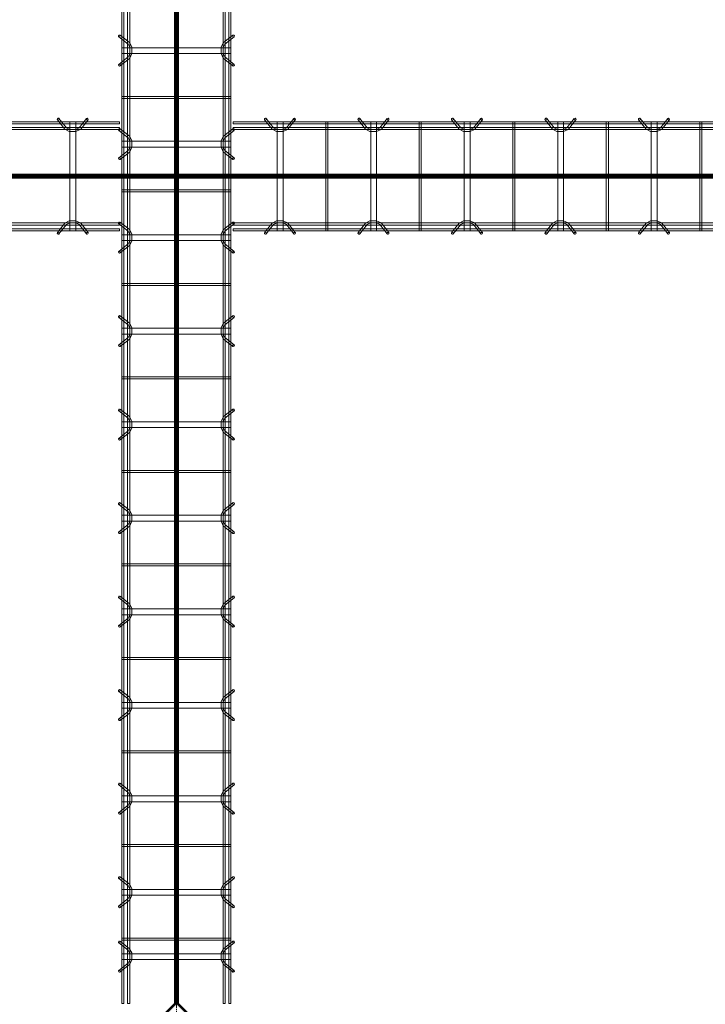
# Model space of a CAD drawing. Header units: inches. Extents: x -4136 to 1945, y -6639 to 12387.
# Tile 484 of 656: x -2520 to -2432, y 11303 to 11429. Entities that reach past the tile are written whole.
import ezdxf

# ---------------------------------------------------------------- set-up
doc = ezdxf.new("R2010")
doc.units = ezdxf.units.IN
doc.header["$MEASUREMENT"] = 0
doc.linetypes.add('Línea de rejilla', pattern=[0.875, 0.5, -0.125, 0.125, -0.125])
for name, color, linetype, lineweight in [('A-FLOR', 7, 'Continuous', 9), ('A-GENM', 7, 'Continuous', 9), ('S-BEAM', 7, 'Continuous', 9), ('S-GRID', 7, 'Continuous', 9)]:
    doc.layers.add(name, color=color, linetype=linetype, lineweight=lineweight)

# ---------------------------------------------------------------- blocks, each defined once
blk = doc.blocks.new('Dowel bar assembly - Dowel bar assembly-674000-SLAB ON GROUND JOINTS')
at = {"layer": 'S-BEAM', "color": 253, "true_color": 0xaaaaaa}
for p, q in [((148.18, 1.98), (0, 1.98)), ((0, 1.72), (148.18, 1.72)), ((140.21, 2.23), (141.16, 1.03)), ((141.36, 1.19), (140.41, 2.39)), ((141.81, 1.99), (141.81, -12.01)), ((142.56, 1.99), (141.81, 1.99)), ((141.81, 1.99), (142.56, 1.99)), ((142.56, -12.01), (142.56, 1.99)), ((143.94, 2.39), (142.99, 1.19)), ((143.2, 1.03), (144.15, 2.23)), ((148.18, 1.98), (148.18, 1.72)), ((148.18, 1.72), (148.18, 1.98)), ((148.18, 1.25), (0, 1.25)), ((0, 0.99), (148.18, 0.99)), ((148.18, 0.99), (148.18, 1.25)), ((148.18, 1.25), (148.18, 0.99)), ((148.18, -11.01), (0, -11.01)), ((0, -11.27), (148.18, -11.27)), ((141.16, -11.05), (140.21, -12.25)), ((140.41, -12.41), (141.36, -11.21)), ((142.99, -11.21), (143.94, -12.41)), ((144.15, -12.25), (143.2, -11.05)), ((148.18, -11.27), (148.18, -11.01)), ((148.18, -11.01), (148.18, -11.27)), ((148.18, -11.74), (0, -11.74)), ((0, -12), (148.18, -12)), ((142.56, -12.01), (141.81, -12.01)), ((141.81, -12.01), (142.56, -12.01)), ((148.18, -12), (148.18, -11.74)), ((148.18, -11.74), (148.18, -12))]:
    blk.add_line(p, q, dxfattribs=at)
at = {"layer": 'S-BEAM', "color": 253, "true_color": 0xaaaaaa, "flags": 128}
for points in [[(141.16, 1.03), (141.71, 0.73), (142.57, 0.72), (143.15, 0.99), (143.2, 1.03)], [(141.36, 1.19), (141.81, 0.97), (142.56, 0.98), (142.99, 1.19)], [(141.16, -11.05), (141.71, -10.75), (142.57, -10.74), (143.15, -11.01), (143.2, -11.05)], [(141.36, -11.21), (141.81, -10.99), (142.56, -11), (142.99, -11.21)]]:
    blk.add_lwpolyline(points, dxfattribs=at)
at = {"layer": 'S-BEAM', "color": 253, "true_color": 0xaaaaaa}
for centre, major_axis, start_param, end_param in [((140.31, 2.31), (0.101, 0.08), 5.709265, 8.850858), ((140.31, 2.31), (0.101, 0.08), 2.567673, 5.709265), ((144.04, 2.31), (-0.101, 0.08), 3.715513, 6.857105), ((144.04, 2.31), (-0.101, 0.08), 0.57392, 3.715513), ((140.31, -12.33), (-0.101, 0.08), 3.715513, 6.857105), ((140.31, -12.33), (-0.101, 0.08), 0.57392, 3.715513), ((144.04, -12.33), (0.101, 0.08), 5.709265, 8.850858), ((144.04, -12.33), (0.101, 0.08), 2.567673, 5.709265)]:
    blk.add_ellipse(centre, major_axis=major_axis, ratio=0.816528, start_param=start_param, end_param=end_param, dxfattribs=at)
blk = doc.blocks.new('Dowel bar assembly - Dowel bar assembly-674565-SLAB ON GROUND JOINTS')
at = {"layer": 'S-BEAM', "color": 253, "true_color": 0xaaaaaa}
for p, q in [((148.47, 1.98), (0, 1.98)), ((0, 1.98), (0, 1.72)), ((0, 1.72), (0, 1.98)), ((0, 1.72), (148.47, 1.72)), ((4.02, 2.23), (4.97, 1.03)), ((5.18, 1.19), (4.23, 2.39)), ((5.63, 1.99), (5.63, -12.01)), ((6.38, 1.99), (5.63, 1.99)), ((5.63, 1.99), (6.38, 1.99)), ((6.38, -12.01), (6.38, 1.99)), ((7.76, 2.39), (6.81, 1.19)), ((7.01, 1.03), (7.96, 2.23)), ((11.87, 1.99), (11.87, -12.01)), ((12.13, 1.99), (11.87, 1.99)), ((11.87, 1.99), (12.13, 1.99)), ((12.13, -12.01), (12.13, 1.99)), ((16.02, 2.23), (16.97, 1.03)), ((17.18, 1.19), (16.23, 2.39)), ((17.63, 1.99), (17.63, -12.01)), ((18.38, 1.99), (17.63, 1.99)), ((17.63, 1.99), (18.38, 1.99)), ((18.38, -12.01), (18.38, 1.99)), ((19.76, 2.39), (18.81, 1.19)), ((19.01, 1.03), (19.96, 2.23)), ((23.87, 1.99), (23.87, -12.01)), ((24.13, 1.99), (23.87, 1.99)), ((23.87, 1.99), (24.13, 1.99)), ((24.13, -12.01), (24.13, 1.99)), ((28.02, 2.23), (28.97, 1.03)), ((29.18, 1.19), (28.23, 2.39)), ((29.63, 1.99), (29.63, -12.01)), ((30.38, 1.99), (29.63, 1.99)), ((29.63, 1.99), (30.38, 1.99)), ((30.38, -12.01), (30.38, 1.99)), ((31.76, 2.39), (30.81, 1.19)), ((31.01, 1.03), (31.96, 2.23)), ((35.87, 1.99), (35.87, -12.01)), ((36.13, 1.99), (35.87, 1.99)), ((35.87, 1.99), (36.13, 1.99)), ((36.13, -12.01), (36.13, 1.99)), ((40.02, 2.23), (40.97, 1.03)), ((41.18, 1.19), (40.23, 2.39)), ((41.63, 1.99), (41.63, -12.01)), ((42.38, 1.99), (41.63, 1.99)), ((41.63, 1.99), (42.38, 1.99)), ((42.38, -12.01), (42.38, 1.99)), ((43.76, 2.39), (42.81, 1.19)), ((43.01, 1.03), (43.96, 2.23)), ((47.87, 1.99), (47.87, -12.01)), ((48.13, 1.99), (47.87, 1.99)), ((47.87, 1.99), (48.13, 1.99)), ((48.13, -12.01), (48.13, 1.99)), ((52.02, 2.23), (52.97, 1.03)), ((53.18, 1.19), (52.23, 2.39)), ((53.63, 1.99), (53.63, -12.01)), ((54.38, 1.99), (53.63, 1.99)), ((53.63, 1.99), (54.38, 1.99)), ((54.38, -12.01), (54.38, 1.99)), ((55.76, 2.39), (54.81, 1.19)), ((55.01, 1.03), (55.96, 2.23)), ((59.87, 1.99), (59.87, -12.01)), ((60.13, 1.99), (59.87, 1.99)), ((59.87, 1.99), (60.13, 1.99)), ((60.13, -12.01), (60.13, 1.99)), ((148.47, 1.25), (0, 1.25)), ((0, 0.99), (0, 1.25)), ((0, 1.25), (0, 0.99)), ((0, 0.99), (148.47, 0.99)), ((148.47, -11.01), (0, -11.01)), ((0, -11.27), (0, -11.01)), ((0, -11.01), (0, -11.27)), ((0, -11.27), (148.47, -11.27)), ((4.97, -11.05), (4.02, -12.25)), ((4.23, -12.41), (5.18, -11.21)), ((6.81, -11.21), (7.76, -12.41)), ((7.96, -12.25), (7.01, -11.05)), ((16.97, -11.05), (16.02, -12.25)), ((16.23, -12.41), (17.18, -11.21)), ((18.81, -11.21), (19.76, -12.41)), ((19.96, -12.25), (19.01, -11.05)), ((28.97, -11.05), (28.02, -12.25)), ((28.23, -12.41), (29.18, -11.21)), ((30.81, -11.21), (31.76, -12.41)), ((31.96, -12.25), (31.01, -11.05)), ((40.97, -11.05), (40.02, -12.25)), ((40.23, -12.41), (41.18, -11.21)), ((42.81, -11.21), (43.76, -12.41)), ((43.96, -12.25), (43.01, -11.05)), ((52.97, -11.05), (52.02, -12.25)), ((52.23, -12.41), (53.18, -11.21)), ((54.81, -11.21), (55.76, -12.41)), ((55.96, -12.25), (55.01, -11.05)), ((148.47, -11.74), (0, -11.74)), ((0, -12), (0, -11.74)), ((0, -11.74), (0, -12)), ((0, -12), (148.47, -12)), ((6.38, -12.01), (5.63, -12.01)), ((5.63, -12.01), (6.38, -12.01)), ((12.13, -12.01), (11.87, -12.01)), ((11.87, -12.01), (12.13, -12.01)), ((18.38, -12.01), (17.63, -12.01)), ((17.63, -12.01), (18.38, -12.01)), ((24.13, -12.01), (23.87, -12.01)), ((23.87, -12.01), (24.13, -12.01)), ((30.38, -12.01), (29.63, -12.01)), ((29.63, -12.01), (30.38, -12.01)), ((36.13, -12.01), (35.87, -12.01)), ((35.87, -12.01), (36.13, -12.01)), ((42.38, -12.01), (41.63, -12.01)), ((41.63, -12.01), (42.38, -12.01)), ((48.13, -12.01), (47.87, -12.01)), ((47.87, -12.01), (48.13, -12.01)), ((54.38, -12.01), (53.63, -12.01)), ((53.63, -12.01), (54.38, -12.01)), ((60.13, -12.01), (59.87, -12.01)), ((59.87, -12.01), (60.13, -12.01))]:
    blk.add_line(p, q, dxfattribs=at)
at = {"layer": 'S-BEAM', "color": 253, "true_color": 0xaaaaaa, "flags": 128}
for points in [[(4.97, 1.03), (5.53, 0.73), (6.39, 0.72), (6.97, 0.99), (7.01, 1.03)], [(5.18, 1.19), (5.62, 0.97), (6.38, 0.98), (6.81, 1.19)], [(16.97, 1.03), (17.53, 0.73), (18.39, 0.72), (18.97, 0.99), (19.01, 1.03)], [(17.18, 1.19), (17.62, 0.97), (18.38, 0.98), (18.81, 1.19)], [(28.97, 1.03), (29.53, 0.73), (30.39, 0.72), (30.97, 0.99), (31.01, 1.03)], [(29.18, 1.19), (29.62, 0.97), (30.38, 0.98), (30.81, 1.19)], [(40.97, 1.03), (41.53, 0.73), (42.39, 0.72), (42.97, 0.99), (43.01, 1.03)], [(41.18, 1.19), (41.62, 0.97), (42.38, 0.98), (42.81, 1.19)], [(52.97, 1.03), (53.53, 0.73), (54.39, 0.72), (54.97, 0.99), (55.01, 1.03)], [(53.18, 1.19), (53.62, 0.97), (54.38, 0.98), (54.81, 1.19)], [(4.97, -11.05), (5.53, -10.75), (6.39, -10.74), (6.97, -11.01), (7.01, -11.05)], [(5.18, -11.21), (5.62, -10.99), (6.38, -11), (6.81, -11.21)], [(16.97, -11.05), (17.53, -10.75), (18.39, -10.74), (18.97, -11.01), (19.01, -11.05)], [(17.18, -11.21), (17.62, -10.99), (18.38, -11), (18.81, -11.21)], [(28.97, -11.05), (29.53, -10.75), (30.39, -10.74), (30.97, -11.01), (31.01, -11.05)], [(29.18, -11.21), (29.62, -10.99), (30.38, -11), (30.81, -11.21)], [(40.97, -11.05), (41.53, -10.75), (42.39, -10.74), (42.97, -11.01), (43.01, -11.05)], [(41.18, -11.21), (41.62, -10.99), (42.38, -11), (42.81, -11.21)], [(52.97, -11.05), (53.53, -10.75), (54.39, -10.74), (54.97, -11.01), (55.01, -11.05)], [(53.18, -11.21), (53.62, -10.99), (54.38, -11), (54.81, -11.21)]]:
    blk.add_lwpolyline(points, dxfattribs=at)
at = {"layer": 'S-BEAM', "color": 253, "true_color": 0xaaaaaa}
for centre, major_axis, start_param, end_param in [((4.12, 2.31), (0.101, 0.08), 5.709265, 8.850858), ((4.12, 2.31), (0.101, 0.08), 2.567673, 5.709265), ((7.86, 2.31), (-0.101, 0.08), 3.715513, 6.857105), ((7.86, 2.31), (-0.101, 0.08), 0.57392, 3.715513), ((16.12, 2.31), (0.101, 0.08), 5.709265, 8.850858), ((16.12, 2.31), (0.101, 0.08), 2.567673, 5.709265), ((19.86, 2.31), (-0.101, 0.08), 3.715513, 6.857105), ((19.86, 2.31), (-0.101, 0.08), 0.57392, 3.715513), ((28.12, 2.31), (0.101, 0.08), 5.709265, 8.850858), ((28.12, 2.31), (0.101, 0.08), 2.567673, 5.709265), ((31.86, 2.31), (-0.101, 0.08), 3.715513, 6.857105), ((31.86, 2.31), (-0.101, 0.08), 0.57392, 3.715513), ((40.12, 2.31), (0.101, 0.08), 5.709265, 8.850858), ((40.12, 2.31), (0.101, 0.08), 2.567673, 5.709265), ((43.86, 2.31), (-0.101, 0.08), 3.715513, 6.857105), ((43.86, 2.31), (-0.101, 0.08), 0.57392, 3.715513), ((52.12, 2.31), (0.101, 0.08), 5.709265, 8.850858), ((52.12, 2.31), (0.101, 0.08), 2.567673, 5.709265), ((55.86, 2.31), (-0.101, 0.08), 3.715513, 6.857105), ((55.86, 2.31), (-0.101, 0.08), 0.57392, 3.715513), ((4.12, -12.33), (-0.101, 0.08), 3.715513, 6.857105), ((4.12, -12.33), (-0.101, 0.08), 0.57392, 3.715513), ((7.86, -12.33), (0.101, 0.08), 5.709265, 8.850858), ((7.86, -12.33), (0.101, 0.08), 2.567673, 5.709265), ((16.12, -12.33), (-0.101, 0.08), 3.715513, 6.857105), ((16.12, -12.33), (-0.101, 0.08), 0.57392, 3.715513), ((19.86, -12.33), (0.101, 0.08), 5.709265, 8.850858), ((19.86, -12.33), (0.101, 0.08), 2.567673, 5.709265), ((28.12, -12.33), (-0.101, 0.08), 3.715513, 6.857105), ((28.12, -12.33), (-0.101, 0.08), 0.57392, 3.715513), ((31.86, -12.33), (0.101, 0.08), 5.709265, 8.850858), ((31.86, -12.33), (0.101, 0.08), 2.567673, 5.709265), ((40.12, -12.33), (-0.101, 0.08), 3.715513, 6.857105), ((40.12, -12.33), (-0.101, 0.08), 0.57392, 3.715513), ((43.86, -12.33), (0.101, 0.08), 5.709265, 8.850858), ((43.86, -12.33), (0.101, 0.08), 2.567673, 5.709265), ((52.12, -12.33), (-0.101, 0.08), 3.715513, 6.857105), ((52.12, -12.33), (-0.101, 0.08), 0.57392, 3.715513), ((55.86, -12.33), (0.101, 0.08), 5.709265, 8.850858), ((55.86, -12.33), (0.101, 0.08), 2.567673, 5.709265)]:
    blk.add_ellipse(centre, major_axis=major_axis, ratio=0.816528, start_param=start_param, end_param=end_param, dxfattribs=at)
blk = doc.blocks.new('Dowel bar assembly - Dowel bar assembly-676197-SLAB ON GROUND JOINTS')
at = {"layer": 'S-BEAM', "color": 253, "true_color": 0xaaaaaa}
for p, q in [((212.26, 1.98), (0, 1.98)), ((0, 1.72), (212.26, 1.72)), ((88.02, 2.23), (88.97, 1.03)), ((89.18, 1.19), (88.23, 2.39)), ((89.63, 1.99), (89.63, -12.01)), ((90.38, 1.99), (89.63, 1.99)), ((89.63, 1.99), (90.38, 1.99)), ((90.38, -12.01), (90.38, 1.99)), ((91.76, 2.39), (90.81, 1.19)), ((91.01, 1.03), (91.96, 2.23)), ((95.87, 1.99), (95.87, -12.01)), ((96.13, 1.99), (95.87, 1.99)), ((95.87, 1.99), (96.13, 1.99)), ((96.13, -12.01), (96.13, 1.99)), ((100.02, 2.23), (100.97, 1.03)), ((101.18, 1.19), (100.23, 2.39)), ((101.63, 1.99), (101.63, -12.01)), ((102.38, 1.99), (101.63, 1.99)), ((101.63, 1.99), (102.38, 1.99)), ((102.38, -12.01), (102.38, 1.99)), ((103.76, 2.39), (102.81, 1.19)), ((103.01, 1.03), (103.96, 2.23)), ((107.87, 1.99), (107.87, -12.01)), ((108.13, 1.99), (107.87, 1.99)), ((107.87, 1.99), (108.13, 1.99)), ((108.13, -12.01), (108.13, 1.99)), ((112.02, 2.23), (112.97, 1.03)), ((113.18, 1.19), (112.23, 2.39)), ((113.63, 1.99), (113.63, -12.01)), ((114.38, 1.99), (113.63, 1.99)), ((113.63, 1.99), (114.38, 1.99)), ((114.38, -12.01), (114.38, 1.99)), ((115.76, 2.39), (114.81, 1.19)), ((115.01, 1.03), (115.96, 2.23)), ((119.87, 1.99), (119.87, -12.01)), ((120.13, 1.99), (119.87, 1.99)), ((119.87, 1.99), (120.13, 1.99)), ((120.13, -12.01), (120.13, 1.99)), ((124.02, 2.23), (124.97, 1.03)), ((125.18, 1.19), (124.23, 2.39)), ((125.63, 1.99), (125.63, -12.01)), ((126.38, 1.99), (125.63, 1.99)), ((125.63, 1.99), (126.38, 1.99)), ((126.38, -12.01), (126.38, 1.99)), ((127.76, 2.39), (126.81, 1.19)), ((127.01, 1.03), (127.96, 2.23)), ((131.87, 1.99), (131.87, -12.01)), ((132.13, 1.99), (131.87, 1.99)), ((131.87, 1.99), (132.13, 1.99)), ((132.13, -12.01), (132.13, 1.99)), ((136.02, 2.23), (136.97, 1.03)), ((137.18, 1.19), (136.23, 2.39)), ((137.63, 1.99), (137.63, -12.01)), ((138.38, 1.99), (137.63, 1.99)), ((137.63, 1.99), (138.38, 1.99)), ((138.38, -12.01), (138.38, 1.99)), ((139.76, 2.39), (138.81, 1.19)), ((139.01, 1.03), (139.96, 2.23)), ((143.87, 1.99), (143.87, -12.01)), ((144.13, 1.99), (143.87, 1.99)), ((143.87, 1.99), (144.13, 1.99)), ((144.13, -12.01), (144.13, 1.99)), ((148.02, 2.23), (148.97, 1.03)), ((149.18, 1.19), (148.23, 2.39)), ((149.63, 1.99), (149.63, -12.01)), ((150.38, 1.99), (149.63, 1.99)), ((149.63, 1.99), (150.38, 1.99)), ((150.38, -12.01), (150.38, 1.99)), ((151.76, 2.39), (150.81, 1.19)), ((151.01, 1.03), (151.96, 2.23)), ((155.87, 1.99), (155.87, -12.01)), ((156.13, 1.99), (155.87, 1.99)), ((155.87, 1.99), (156.13, 1.99)), ((156.13, -12.01), (156.13, 1.99)), ((160.02, 2.23), (160.97, 1.03)), ((161.18, 1.19), (160.23, 2.39)), ((161.63, 1.99), (161.63, -12.01)), ((162.38, 1.99), (161.63, 1.99)), ((161.63, 1.99), (162.38, 1.99)), ((162.38, -12.01), (162.38, 1.99)), ((163.76, 2.39), (162.81, 1.19)), ((163.01, 1.03), (163.96, 2.23)), ((167.87, 1.99), (167.87, -12.01)), ((168.13, 1.99), (167.87, 1.99)), ((167.87, 1.99), (168.13, 1.99)), ((168.13, -12.01), (168.13, 1.99)), ((172.02, 2.23), (172.97, 1.03)), ((173.18, 1.19), (172.23, 2.39)), ((173.63, 1.99), (173.63, -12.01)), ((174.38, 1.99), (173.63, 1.99)), ((173.63, 1.99), (174.38, 1.99)), ((174.38, -12.01), (174.38, 1.99)), ((175.76, 2.39), (174.81, 1.19)), ((175.01, 1.03), (175.96, 2.23)), ((179.87, 1.99), (179.87, -12.01)), ((180.13, 1.99), (179.87, 1.99)), ((179.87, 1.99), (180.13, 1.99)), ((180.13, -12.01), (180.13, 1.99)), ((184.02, 2.23), (184.97, 1.03)), ((185.18, 1.19), (184.23, 2.39)), ((185.63, 1.99), (185.63, -12.01)), ((186.38, 1.99), (185.63, 1.99)), ((185.63, 1.99), (186.38, 1.99)), ((186.38, -12.01), (186.38, 1.99)), ((187.76, 2.39), (186.81, 1.19)), ((187.01, 1.03), (187.96, 2.23)), ((191.87, 1.99), (191.87, -12.01)), ((192.13, 1.99), (191.87, 1.99)), ((191.87, 1.99), (192.13, 1.99)), ((192.13, -12.01), (192.13, 1.99)), ((196.02, 2.23), (196.97, 1.03)), ((197.18, 1.19), (196.23, 2.39)), ((197.63, 1.99), (197.63, -12.01)), ((198.38, 1.99), (197.63, 1.99)), ((197.63, 1.99), (198.38, 1.99)), ((198.38, -12.01), (198.38, 1.99)), ((199.76, 2.39), (198.81, 1.19)), ((199.01, 1.03), (199.96, 2.23)), ((203.87, 1.99), (203.87, -12.01)), ((204.13, 1.99), (203.87, 1.99)), ((203.87, 1.99), (204.13, 1.99)), ((204.13, -12.01), (204.13, 1.99)), ((204.29, 2.23), (205.24, 1.03)), ((205.44, 1.19), (204.49, 2.39)), ((205.89, 1.99), (205.89, -12.01)), ((206.64, 1.99), (205.89, 1.99)), ((205.89, 1.99), (206.64, 1.99)), ((206.64, -12.01), (206.64, 1.99)), ((208.03, 2.39), (207.08, 1.19)), ((207.28, 1.03), (208.23, 2.23)), ((212.26, 1.98), (212.26, 1.72)), ((212.26, 1.72), (212.26, 1.98)), ((212.26, 1.25), (0, 1.25)), ((0, 0.99), (212.26, 0.99)), ((212.26, 0.99), (212.26, 1.25)), ((212.26, 1.25), (212.26, 0.99)), ((212.26, -11.01), (0, -11.01)), ((0, -11.27), (212.26, -11.27)), ((88.97, -11.05), (88.02, -12.25)), ((88.23, -12.41), (89.18, -11.21)), ((90.81, -11.21), (91.76, -12.41)), ((91.96, -12.25), (91.01, -11.05)), ((100.97, -11.05), (100.02, -12.25)), ((100.23, -12.41), (101.18, -11.21)), ((102.81, -11.21), (103.76, -12.41)), ((103.96, -12.25), (103.01, -11.05)), ((112.97, -11.05), (112.02, -12.25)), ((112.23, -12.41), (113.18, -11.21)), ((114.81, -11.21), (115.76, -12.41)), ((115.96, -12.25), (115.01, -11.05)), ((124.97, -11.05), (124.02, -12.25)), ((124.23, -12.41), (125.18, -11.21)), ((126.81, -11.21), (127.76, -12.41)), ((127.96, -12.25), (127.01, -11.05)), ((136.97, -11.05), (136.02, -12.25)), ((136.23, -12.41), (137.18, -11.21)), ((138.81, -11.21), (139.76, -12.41)), ((139.96, -12.25), (139.01, -11.05)), ((148.97, -11.05), (148.02, -12.25)), ((148.23, -12.41), (149.18, -11.21)), ((150.81, -11.21), (151.76, -12.41)), ((151.96, -12.25), (151.01, -11.05)), ((160.97, -11.05), (160.02, -12.25)), ((160.23, -12.41), (161.18, -11.21)), ((162.81, -11.21), (163.76, -12.41)), ((163.96, -12.25), (163.01, -11.05)), ((172.97, -11.05), (172.02, -12.25)), ((172.23, -12.41), (173.18, -11.21)), ((174.81, -11.21), (175.76, -12.41)), ((175.96, -12.25), (175.01, -11.05)), ((184.97, -11.05), (184.02, -12.25)), ((184.23, -12.41), (185.18, -11.21)), ((186.81, -11.21), (187.76, -12.41)), ((187.96, -12.25), (187.01, -11.05)), ((196.97, -11.05), (196.02, -12.25)), ((196.23, -12.41), (197.18, -11.21)), ((198.81, -11.21), (199.76, -12.41)), ((199.96, -12.25), (199.01, -11.05)), ((205.24, -11.05), (204.29, -12.25)), ((204.49, -12.41), (205.44, -11.21)), ((207.08, -11.21), (208.03, -12.41)), ((208.23, -12.25), (207.28, -11.05)), ((212.26, -11.27), (212.26, -11.01)), ((212.26, -11.01), (212.26, -11.27)), ((212.26, -11.74), (0, -11.74)), ((0, -12), (212.26, -12)), ((90.38, -12.01), (89.63, -12.01)), ((89.63, -12.01), (90.38, -12.01)), ((96.13, -12.01), (95.87, -12.01)), ((95.87, -12.01), (96.13, -12.01)), ((102.38, -12.01), (101.63, -12.01)), ((101.63, -12.01), (102.38, -12.01)), ((108.13, -12.01), (107.87, -12.01)), ((107.87, -12.01), (108.13, -12.01)), ((114.38, -12.01), (113.63, -12.01)), ((113.63, -12.01), (114.38, -12.01)), ((120.13, -12.01), (119.87, -12.01)), ((119.87, -12.01), (120.13, -12.01)), ((126.38, -12.01), (125.63, -12.01)), ((125.63, -12.01), (126.38, -12.01)), ((132.13, -12.01), (131.87, -12.01)), ((131.87, -12.01), (132.13, -12.01)), ((138.38, -12.01), (137.63, -12.01)), ((137.63, -12.01), (138.38, -12.01)), ((144.13, -12.01), (143.87, -12.01)), ((143.87, -12.01), (144.13, -12.01)), ((150.38, -12.01), (149.63, -12.01)), ((149.63, -12.01), (150.38, -12.01)), ((156.13, -12.01), (155.87, -12.01)), ((155.87, -12.01), (156.13, -12.01)), ((162.38, -12.01), (161.63, -12.01)), ((161.63, -12.01), (162.38, -12.01)), ((168.13, -12.01), (167.87, -12.01)), ((167.87, -12.01), (168.13, -12.01)), ((174.38, -12.01), (173.63, -12.01)), ((173.63, -12.01), (174.38, -12.01)), ((180.13, -12.01), (179.87, -12.01)), ((179.87, -12.01), (180.13, -12.01)), ((186.38, -12.01), (185.63, -12.01)), ((185.63, -12.01), (186.38, -12.01)), ((192.13, -12.01), (191.87, -12.01)), ((191.87, -12.01), (192.13, -12.01)), ((198.38, -12.01), (197.63, -12.01)), ((197.63, -12.01), (198.38, -12.01)), ((204.13, -12.01), (203.87, -12.01)), ((203.87, -12.01), (204.13, -12.01)), ((206.64, -12.01), (205.89, -12.01)), ((205.89, -12.01), (206.64, -12.01)), ((212.26, -12), (212.26, -11.74)), ((212.26, -11.74), (212.26, -12))]:
    blk.add_line(p, q, dxfattribs=at)
at = {"layer": 'S-BEAM', "color": 253, "true_color": 0xaaaaaa, "flags": 128}
for points in [[(88.97, 1.03), (89.53, 0.73), (90.39, 0.72), (90.97, 0.99), (91.01, 1.03)], [(89.18, 1.19), (89.62, 0.97), (90.38, 0.98), (90.81, 1.19)], [(100.97, 1.03), (101.53, 0.73), (102.39, 0.72), (102.97, 0.99), (103.01, 1.03)], [(101.18, 1.19), (101.62, 0.97), (102.38, 0.98), (102.81, 1.19)], [(112.97, 1.03), (113.53, 0.73), (114.39, 0.72), (114.97, 0.99), (115.01, 1.03)], [(113.18, 1.19), (113.62, 0.97), (114.38, 0.98), (114.81, 1.19)], [(124.97, 1.03), (125.53, 0.73), (126.39, 0.72), (126.97, 0.99), (127.01, 1.03)], [(125.18, 1.19), (125.62, 0.97), (126.38, 0.98), (126.81, 1.19)], [(136.97, 1.03), (137.53, 0.73), (138.39, 0.72), (138.97, 0.99), (139.01, 1.03)], [(137.18, 1.19), (137.62, 0.97), (138.38, 0.98), (138.81, 1.19)], [(148.97, 1.03), (149.53, 0.73), (150.39, 0.72), (150.97, 0.99), (151.01, 1.03)], [(149.18, 1.19), (149.62, 0.97), (150.38, 0.98), (150.81, 1.19)], [(160.97, 1.03), (161.53, 0.73), (162.39, 0.72), (162.97, 0.99), (163.01, 1.03)], [(161.18, 1.19), (161.62, 0.97), (162.38, 0.98), (162.81, 1.19)], [(172.97, 1.03), (173.53, 0.73), (174.39, 0.72), (174.97, 0.99), (175.01, 1.03)], [(173.18, 1.19), (173.62, 0.97), (174.38, 0.98), (174.81, 1.19)], [(184.97, 1.03), (185.53, 0.73), (186.39, 0.72), (186.97, 0.99), (187.01, 1.03)], [(185.18, 1.19), (185.62, 0.97), (186.38, 0.98), (186.81, 1.19)], [(196.97, 1.03), (197.53, 0.73), (198.39, 0.72), (198.97, 0.99), (199.01, 1.03)], [(197.18, 1.19), (197.62, 0.97), (198.38, 0.98), (198.81, 1.19)], [(205.24, 1.03), (205.79, 0.73), (206.65, 0.72), (207.24, 0.99), (207.28, 1.03)], [(205.44, 1.19), (205.89, 0.97), (206.65, 0.98), (207.08, 1.19)], [(88.97, -11.05), (89.53, -10.75), (90.39, -10.74), (90.97, -11.01), (91.01, -11.05)], [(89.18, -11.21), (89.62, -10.99), (90.38, -11), (90.81, -11.21)], [(100.97, -11.05), (101.53, -10.75), (102.39, -10.74), (102.97, -11.01), (103.01, -11.05)], [(101.18, -11.21), (101.62, -10.99), (102.38, -11), (102.81, -11.21)], [(112.97, -11.05), (113.53, -10.75), (114.39, -10.74), (114.97, -11.01), (115.01, -11.05)], [(113.18, -11.21), (113.62, -10.99), (114.38, -11), (114.81, -11.21)], [(124.97, -11.05), (125.53, -10.75), (126.39, -10.74), (126.97, -11.01), (127.01, -11.05)], [(125.18, -11.21), (125.62, -10.99), (126.38, -11), (126.81, -11.21)], [(136.97, -11.05), (137.53, -10.75), (138.39, -10.74), (138.97, -11.01), (139.01, -11.05)], [(137.18, -11.21), (137.62, -10.99), (138.38, -11), (138.81, -11.21)], [(148.97, -11.05), (149.53, -10.75), (150.39, -10.74), (150.97, -11.01), (151.01, -11.05)], [(149.18, -11.21), (149.62, -10.99), (150.38, -11), (150.81, -11.21)], [(160.97, -11.05), (161.53, -10.75), (162.39, -10.74), (162.97, -11.01), (163.01, -11.05)], [(161.18, -11.21), (161.62, -10.99), (162.38, -11), (162.81, -11.21)], [(172.97, -11.05), (173.53, -10.75), (174.39, -10.74), (174.97, -11.01), (175.01, -11.05)], [(173.18, -11.21), (173.62, -10.99), (174.38, -11), (174.81, -11.21)], [(184.97, -11.05), (185.53, -10.75), (186.39, -10.74), (186.97, -11.01), (187.01, -11.05)], [(185.18, -11.21), (185.62, -10.99), (186.38, -11), (186.81, -11.21)], [(196.97, -11.05), (197.53, -10.75), (198.39, -10.74), (198.97, -11.01), (199.01, -11.05)], [(197.18, -11.21), (197.62, -10.99), (198.38, -11), (198.81, -11.21)], [(205.24, -11.05), (205.79, -10.75), (206.65, -10.74), (207.24, -11.01), (207.28, -11.05)], [(205.44, -11.21), (205.89, -10.99), (206.65, -11), (207.08, -11.21)]]:
    blk.add_lwpolyline(points, dxfattribs=at)
at = {"layer": 'S-BEAM', "color": 253, "true_color": 0xaaaaaa}
for centre, major_axis, start_param, end_param in [((88.12, 2.31), (0.101, 0.08), 5.709265, 8.850858), ((88.12, 2.31), (0.101, 0.08), 2.567673, 5.709265), ((91.86, 2.31), (-0.101, 0.08), 3.715513, 6.857105), ((91.86, 2.31), (-0.101, 0.08), 0.57392, 3.715513), ((100.12, 2.31), (0.101, 0.08), 5.709265, 8.850858), ((100.12, 2.31), (0.101, 0.08), 2.567673, 5.709265), ((103.86, 2.31), (-0.101, 0.08), 3.715513, 6.857105), ((103.86, 2.31), (-0.101, 0.08), 0.57392, 3.715513), ((112.12, 2.31), (0.101, 0.08), 5.709265, 8.850858), ((112.12, 2.31), (0.101, 0.08), 2.567673, 5.709265), ((115.86, 2.31), (-0.101, 0.08), 3.715513, 6.857105), ((115.86, 2.31), (-0.101, 0.08), 0.57392, 3.715513), ((124.12, 2.31), (0.101, 0.08), 5.709265, 8.850858), ((124.12, 2.31), (0.101, 0.08), 2.567673, 5.709265), ((127.86, 2.31), (-0.101, 0.08), 3.715513, 6.857105), ((127.86, 2.31), (-0.101, 0.08), 0.57392, 3.715513), ((136.12, 2.31), (0.101, 0.08), 5.709265, 8.850858), ((136.12, 2.31), (0.101, 0.08), 2.567673, 5.709265), ((139.86, 2.31), (-0.101, 0.08), 3.715513, 6.857105), ((139.86, 2.31), (-0.101, 0.08), 0.57392, 3.715513), ((148.12, 2.31), (0.101, 0.08), 5.709265, 8.850858), ((148.12, 2.31), (0.101, 0.08), 2.567673, 5.709265), ((151.86, 2.31), (-0.101, 0.08), 3.715513, 6.857105), ((151.86, 2.31), (-0.101, 0.08), 0.57392, 3.715513), ((160.12, 2.31), (0.101, 0.08), 5.709265, 8.850858), ((160.12, 2.31), (0.101, 0.08), 2.567673, 5.709265), ((163.86, 2.31), (-0.101, 0.08), 3.715513, 6.857105), ((163.86, 2.31), (-0.101, 0.08), 0.57392, 3.715513), ((172.12, 2.31), (0.101, 0.08), 5.709265, 8.850858), ((172.12, 2.31), (0.101, 0.08), 2.567673, 5.709265), ((175.86, 2.31), (-0.101, 0.08), 3.715513, 6.857105), ((175.86, 2.31), (-0.101, 0.08), 0.57392, 3.715513), ((184.12, 2.31), (0.101, 0.08), 5.709265, 8.850858), ((184.12, 2.31), (0.101, 0.08), 2.567673, 5.709265), ((187.86, 2.31), (-0.101, 0.08), 3.715513, 6.857105), ((187.86, 2.31), (-0.101, 0.08), 0.57392, 3.715513), ((196.12, 2.31), (0.101, 0.08), 5.709265, 8.850858), ((196.12, 2.31), (0.101, 0.08), 2.567673, 5.709265), ((199.86, 2.31), (-0.101, 0.08), 3.715513, 6.857105), ((199.86, 2.31), (-0.101, 0.08), 0.57392, 3.715513), ((204.39, 2.31), (0.101, 0.08), 5.709265, 8.850858), ((204.39, 2.31), (0.101, 0.08), 2.567673, 5.709265), ((208.13, 2.31), (-0.101, 0.08), 3.715513, 6.857105), ((208.13, 2.31), (-0.101, 0.08), 0.57392, 3.715513), ((88.12, -12.33), (-0.101, 0.08), 3.715513, 6.857105), ((88.12, -12.33), (-0.101, 0.08), 0.57392, 3.715513), ((91.86, -12.33), (0.101, 0.08), 5.709265, 8.850858), ((91.86, -12.33), (0.101, 0.08), 2.567673, 5.709265), ((100.12, -12.33), (-0.101, 0.08), 3.715513, 6.857105), ((100.12, -12.33), (-0.101, 0.08), 0.57392, 3.715513), ((103.86, -12.33), (0.101, 0.08), 5.709265, 8.850858), ((103.86, -12.33), (0.101, 0.08), 2.567673, 5.709265), ((112.12, -12.33), (-0.101, 0.08), 3.715513, 6.857105), ((112.12, -12.33), (-0.101, 0.08), 0.57392, 3.715513), ((115.86, -12.33), (0.101, 0.08), 5.709265, 8.850858), ((115.86, -12.33), (0.101, 0.08), 2.567673, 5.709265), ((124.12, -12.33), (-0.101, 0.08), 3.715513, 6.857105), ((124.12, -12.33), (-0.101, 0.08), 0.57392, 3.715513), ((127.86, -12.33), (0.101, 0.08), 5.709265, 8.850858), ((127.86, -12.33), (0.101, 0.08), 2.567673, 5.709265), ((136.12, -12.33), (-0.101, 0.08), 3.715513, 6.857105), ((136.12, -12.33), (-0.101, 0.08), 0.57392, 3.715513), ((139.86, -12.33), (0.101, 0.08), 5.709265, 8.850858), ((139.86, -12.33), (0.101, 0.08), 2.567673, 5.709265), ((148.12, -12.33), (-0.101, 0.08), 3.715513, 6.857105), ((148.12, -12.33), (-0.101, 0.08), 0.57392, 3.715513), ((151.86, -12.33), (0.101, 0.08), 5.709265, 8.850858), ((151.86, -12.33), (0.101, 0.08), 2.567673, 5.709265), ((160.12, -12.33), (-0.101, 0.08), 3.715513, 6.857105), ((160.12, -12.33), (-0.101, 0.08), 0.57392, 3.715513), ((163.86, -12.33), (0.101, 0.08), 5.709265, 8.850858), ((163.86, -12.33), (0.101, 0.08), 2.567673, 5.709265), ((172.12, -12.33), (-0.101, 0.08), 3.715513, 6.857105), ((172.12, -12.33), (-0.101, 0.08), 0.57392, 3.715513), ((175.86, -12.33), (0.101, 0.08), 5.709265, 8.850858), ((175.86, -12.33), (0.101, 0.08), 2.567673, 5.709265), ((184.12, -12.33), (-0.101, 0.08), 3.715513, 6.857105), ((184.12, -12.33), (-0.101, 0.08), 0.57392, 3.715513), ((187.86, -12.33), (0.101, 0.08), 5.709265, 8.850858), ((187.86, -12.33), (0.101, 0.08), 2.567673, 5.709265), ((196.12, -12.33), (-0.101, 0.08), 3.715513, 6.857105), ((196.12, -12.33), (-0.101, 0.08), 0.57392, 3.715513), ((199.86, -12.33), (0.101, 0.08), 5.709265, 8.850858), ((199.86, -12.33), (0.101, 0.08), 2.567673, 5.709265), ((204.39, -12.33), (-0.101, 0.08), 3.715513, 6.857105), ((204.39, -12.33), (-0.101, 0.08), 0.57392, 3.715513), ((208.13, -12.33), (0.101, 0.08), 5.709265, 8.850858), ((208.13, -12.33), (0.101, 0.08), 2.567673, 5.709265)]:
    blk.add_ellipse(centre, major_axis=major_axis, ratio=0.816528, start_param=start_param, end_param=end_param, dxfattribs=at)

msp = doc.modelspace()

# ---------------------------------------------------------------- hatches: boundary and pattern name
at = {"layer": 'A-GENM', "true_color": 0x0000ff}
for points in [[(-2500.32374, 11514.72404), (-2500.15717, 11514.89062), (-2500.15717, 11302.73818), (-2500.32374, 11302.90475), (-2500.58036, 11302.64812), (-2500.58036, 11514.98067)], [(-2500.32374, 11514.72404), (-2500.21238, 11514.8354), (-2500.12689, 11514.9209), (-2500.12689, 11302.7079), (-2500.21238, 11302.79339), (-2500.32374, 11302.90475), (-2500.52059, 11302.7079), (-2500.52059, 11514.9209)], [(-2500.32374, 11514.72404), (-2500.15869, 11514.88909), (-2500.15869, 11302.7397), (-2500.32374, 11302.90475), (-2500.50273, 11302.72576), (-2500.50273, 11514.90304)], [(-2500.32374, 11514.72404), (-2500.07181, 11514.97598), (-2500.07181, 11302.65282), (-2500.32374, 11302.90475), (-2500.49348, 11302.735), (-2500.49348, 11514.89379)], [(-2500.2803, 11514.76748), (-2500.2803, 11302.86131), (-2500.32374, 11302.90475), (-2500.36718, 11302.86131), (-2500.36718, 11514.76748), (-2500.32374, 11514.72404)], [(-2500.07029, 11514.9775), (-2500.07029, 11302.6513), (-2500.2803, 11302.86131), (-2500.2803, 11514.76748)], [(-3819.32374, 11409.06785), (-3819.00878, 11409.06785), (-1943.6387, 11409.06785), (-1943.32374, 11409.06785), (-1943.13624, 11409.06785), (-1943.13624, 11408.85784), (-1943.32374, 11408.85784), (-1943.6387, 11408.85784), (-3819.00878, 11408.85784), (-3819.32374, 11408.85784)], [(-3819.32374, 11409.06633), (-3819.00878, 11409.06633), (-1943.6387, 11409.06633), (-1943.32374, 11409.06633), (-1943.13624, 11409.06633), (-1943.13624, 11408.64465), (-1943.32374, 11408.64465), (-1943.6387, 11408.64465), (-3819.00878, 11408.64465), (-3819.32374, 11408.64465)], [(-1943.13624, 11408.61755), (-1943.32374, 11408.61755), (-1943.6387, 11408.61755), (-3819.00878, 11408.61755), (-3819.32374, 11408.61755), (-3819.32374, 11409.01125), (-3819.00878, 11409.01125), (-1943.6387, 11409.01125), (-1943.32374, 11409.01125), (-1943.13624, 11409.01125)], [(-3819.32374, 11408.98097), (-3819.00878, 11408.98097), (-1943.6387, 11408.98097), (-1943.32374, 11408.98097), (-1943.13624, 11408.98097), (-1943.13624, 11408.55777), (-1943.32374, 11408.55777), (-1943.6387, 11408.55777), (-3819.00878, 11408.55777), (-3819.32374, 11408.55777)], [(-3819.32374, 11408.97945), (-3819.00878, 11408.97945), (-1943.6387, 11408.97945), (-1943.32374, 11408.97945), (-1943.13624, 11408.97945), (-1943.13624, 11408.63541), (-1943.32374, 11408.63541), (-1943.6387, 11408.63541), (-3819.00878, 11408.63541), (-3819.32374, 11408.63541)], [(-3819.32374, 11408.85784), (-3819.00878, 11408.85784), (-1943.6387, 11408.85784), (-1943.32374, 11408.85784), (-1943.13624, 11408.85784), (-1943.13624, 11408.77096), (-1943.32374, 11408.77096), (-1943.6387, 11408.77096), (-3819.00878, 11408.77096), (-3819.32374, 11408.77096)]]:
    msp.add_hatch(color=5, dxfattribs=at).paths.add_polyline_path(points, flags=0)
at = {"layer": 'A-GENM', "true_color": 0xff0000}
for points in [[(-2500.32374, 11302.90475), (-2500.12689, 11302.7079), (-2500.10103, 11302.68204), (-2500.32374, 11302.45933), (-2520.34367, 11282.4394), (-2520.45502, 11282.32804), (-2520.67773, 11282.55075), (-2520.59224, 11282.63625), (-2500.52059, 11302.7079)], [(-2500.32374, 11302.90475), (-2500.2803, 11302.86131), (-2500.10103, 11302.68204), (-2500.32374, 11302.45933), (-2520.34367, 11282.4394), (-2520.45502, 11282.32804), (-2520.67773, 11282.55075), (-2500.36718, 11302.86131)], [(-2480.19245, 11282.32804), (-2480.30381, 11282.4394), (-2500.32374, 11302.45933), (-2500.10103, 11302.68204), (-2480.05524, 11282.63625), (-2479.96974, 11282.55075)], [(-2480.19245, 11282.32804), (-2480.30381, 11282.4394), (-2500.32374, 11302.45933), (-2500.10103, 11302.68204), (-2479.96974, 11282.55075)]]:
    msp.add_hatch(color=1, dxfattribs=at).paths.add_polyline_path(points, flags=0)

# ---------------------------------------------------------------- linework, layer by layer
at = {"layer": 'A-FLOR'}
for p, q in [((-2520.56638, 11282.4394), (-2500.32374, 11302.68204)), ((-2500.32374, 11302.68204), (-2480.0811, 11282.4394))]:
    msp.add_line(p, q, dxfattribs=at)
at = {"layer": 'A-GENM', "color": 5, "true_color": 0x0000ff}
for p, q in [((-2500.58036, 11302.64812), (-2500.58036, 11514.98067)), ((-2500.52059, 11302.7079), (-2500.52059, 11514.9209)), ((-2500.52059, 11514.9209), (-2500.52059, 11302.7079)), ((-2500.50273, 11514.90304), (-2500.50273, 11302.72576)), ((-2500.49348, 11302.735), (-2500.49348, 11514.89379)), ((-2500.48122, 11514.88152), (-2500.48122, 11302.74727)), ((-2500.48122, 11514.88152), (-2500.48122, 11302.74727)), ((-2500.41585, 11514.81616), (-2500.41585, 11302.81264)), ((-2500.36718, 11302.86131), (-2500.36718, 11514.76748)), ((-2500.2803, 11514.76748), (-2500.2803, 11302.86131)), ((-2500.16626, 11302.74727), (-2500.16626, 11514.88152)), ((-2500.16626, 11302.74727), (-2500.16626, 11514.88152)), ((-2500.15869, 11302.7397), (-2500.15869, 11514.88909)), ((-2500.15717, 11302.73818), (-2500.15717, 11514.89062)), ((-2500.12689, 11514.9209), (-2500.12689, 11302.7079)), ((-2500.12689, 11514.9209), (-2500.12689, 11302.7079)), ((-2500.07181, 11302.65282), (-2500.07181, 11514.97598)), ((-2500.07029, 11302.6513), (-2500.07029, 11514.9775)), ((-1943.6387, 11409.06785), (-3819.00878, 11409.06785)), ((-1943.6387, 11409.06633), (-3819.00878, 11409.06633)), ((-3819.00878, 11409.01125), (-1943.6387, 11409.01125)), ((-3819.00878, 11409.01125), (-1943.6387, 11409.01125)), ((-1943.6387, 11408.98097), (-3819.00878, 11408.98097)), ((-1943.6387, 11408.97945), (-3819.00878, 11408.97945)), ((-1943.6387, 11408.97188), (-3819.00878, 11408.97188)), ((-1943.6387, 11408.97188), (-3819.00878, 11408.97188)), ((-3819.00878, 11408.85784), (-1943.6387, 11408.85784)), ((-1943.6387, 11408.77096), (-3819.00878, 11408.77096)), ((-1943.6387, 11408.72229), (-3819.00878, 11408.72229)), ((-1943.6387, 11408.65692), (-3819.00878, 11408.65692)), ((-3819.00878, 11408.65692), (-1943.6387, 11408.65692)), ((-1943.6387, 11408.64465), (-3819.00878, 11408.64465)), ((-3819.00878, 11408.63541), (-1943.6387, 11408.63541)), ((-3819.00878, 11408.61755), (-1943.6387, 11408.61755)), ((-3819.00878, 11408.61755), (-1943.6387, 11408.61755)), ((-1943.6387, 11408.55777), (-3819.00878, 11408.55777)), ((-2500.32374, 11302.90475), (-2500.58036, 11302.64812)), ((-2500.58036, 11302.64812), (-2500.32374, 11302.90475)), ((-2500.48122, 11302.74727), (-2500.52059, 11302.7079)), ((-2500.50273, 11302.72576), (-2500.32374, 11302.90475)), ((-2500.50273, 11302.72576), (-2500.41585, 11302.81264)), ((-2500.32374, 11302.90475), (-2500.49348, 11302.735)), ((-2500.49348, 11302.735), (-2500.32374, 11302.90475)), ((-2500.41585, 11302.81264), (-2500.32374, 11302.90475)), ((-2500.32374, 11302.90475), (-2500.36718, 11302.86131)), ((-2500.36718, 11302.86131), (-2500.32374, 11302.90475)), ((-2500.07029, 11302.6513), (-2500.32374, 11302.90475)), ((-2500.32374, 11302.90475), (-2500.07181, 11302.65282)), ((-2500.32374, 11302.90475), (-2500.15869, 11302.7397)), ((-2500.15869, 11302.7397), (-2500.32374, 11302.90475)), ((-2500.32374, 11302.90475), (-2500.15717, 11302.73818)), ((-2500.15717, 11302.73818), (-2500.32374, 11302.90475)), ((-2500.32374, 11302.90475), (-2500.2803, 11302.86131)), ((-2500.32374, 11302.90475), (-2500.07181, 11302.65282)), ((-2500.2803, 11302.86131), (-2500.07029, 11302.6513)), ((-2500.16626, 11302.74727), (-2500.12689, 11302.7079))]:
    msp.add_line(p, q, dxfattribs=at)
at = {"layer": 'A-GENM', "color": 1, "true_color": 0xff0000}
for p, q in [((-2520.67773, 11282.55075), (-2500.36718, 11302.86131)), ((-2500.50273, 11302.72576), (-2520.67773, 11282.55075)), ((-2520.63161, 11282.59688), (-2500.48122, 11302.74727)), ((-2500.52059, 11302.7079), (-2520.59224, 11282.63625)), ((-2500.41585, 11302.81264), (-2500.50273, 11302.72576)), ((-2500.32374, 11302.90475), (-2500.41585, 11302.81264)), ((-2500.36718, 11302.86131), (-2500.32374, 11302.90475)), ((-2500.32374, 11302.90475), (-2500.2803, 11302.86131)), ((-2500.10103, 11302.68204), (-2500.32374, 11302.90475)), ((-2500.2803, 11302.86131), (-2500.10103, 11302.68204)), ((-2500.10103, 11302.68204), (-2500.16626, 11302.74727)), ((-2500.12689, 11302.7079), (-2500.10103, 11302.68204)), ((-2500.10103, 11302.68204), (-2480.01587, 11282.59688)), ((-2480.05524, 11282.63625), (-2500.10103, 11302.68204)), ((-2500.10103, 11302.68204), (-2479.96974, 11282.55075)), ((-2479.96974, 11282.55075), (-2500.10103, 11302.68204))]:
    msp.add_line(p, q, dxfattribs=at)
at = {"layer": 'S-GRID', "color": 253, "linetype": 'Línea de rejilla', "true_color": 0xaaaaaa}
msp.add_line((-2500.32374, 9772.6103), (-2500.32374, 12288.55505), dxfattribs=at)

# ---------------------------------------------------------------- block references
at = {"layer": 'S-BEAM', "color": 253, "true_color": 0xaaaaaa, "rotation": 269.9999999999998}
msp.add_blockref('Dowel bar assembly - Dowel bar assembly-676197-SLAB ON GROUND JOINTS', (-2495.31354, 11514.93187), dxfattribs=at)
at = {"layer": 'S-BEAM', "color": 253, "true_color": 0xaaaaaa}
for name, p in [('Dowel bar assembly - Dowel bar assembly-674000-SLAB ON GROUND JOINTS', (-2655.80578, 11413.82459)), ('Dowel bar assembly - Dowel bar assembly-674565-SLAB ON GROUND JOINTS', (-2493.02438, 11413.82459))]:
    msp.add_blockref(name, p, dxfattribs=at)

doc.saveas('drawing.dxf')
